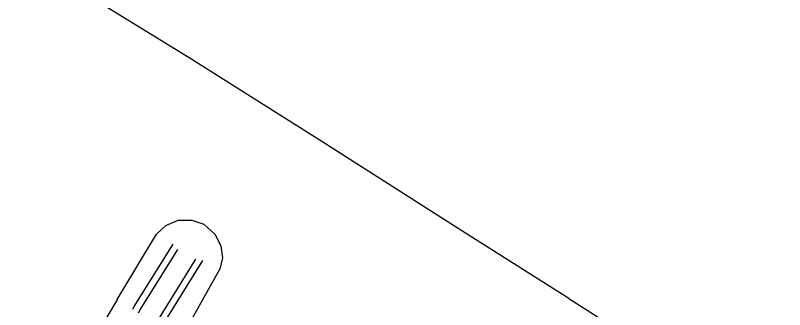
# Model space of a CAD drawing. Extents: x 1762120 to 1766775, y 709485 to 712965.
# Drawn here: x 1766578.7 to 1766656.2, y 709777.8 to 709807.5 of the extents above; entities that cross this region are included whole.
import ezdxf

# ---------------------------------------------------------------- set-up
doc = ezdxf.new("R2010")
doc.units = 0
for name, color, linetype in [('Exist DTM Drainline', 7, 'Continuous'), ('Exist DTM QL2 LIDAR Elevation Point', 7, 'Continuous'), ('Exist DTM Scan Elevation Point', 7, 'Continuous'), ('Exist Roads Curbs', 7, 'Continuous'), ('Exist Roads EOP', 7, 'Continuous'), ('Exist Roads EOT', 7, 'Continuous'), ('PH Exist DTM Breakline', 7, 'Continuous')]:
    doc.layers.add(name, color=color, linetype=linetype)

msp = doc.modelspace()

# ---------------------------------------------------------------- linework, layer by layer
at = {"layer": 'Exist DTM Drainline'}
for points in [[(1766590.517, 709777.894), (1766590.669, 709778.142), (1766594.594, 709784.431)], [(1766593.399, 709776.037), (1766593.697, 709776.509), (1766597.606, 709782.794)]]:
    msp.add_lwpolyline(points, dxfattribs=at)
at = {"layer": 'Exist DTM QL2 LIDAR Elevation Point'}
for p, q in [((1766585.319, 709804.806), (1766585.319, 709804.806)), ((1766585.319, 709794.805), (1766585.319, 709794.805)), ((1766615.323, 709784.804), (1766615.323, 709784.804))]:
    msp.add_line(p, q, dxfattribs=at)
at = {"layer": 'Exist DTM Scan Elevation Point'}
for p, q in [((1766578.75, 709806.25), (1766578.75, 709806.25)), ((1766581.25, 709806.25), (1766581.25, 709806.25)), ((1766583.75, 709806.25), (1766583.75, 709806.25)), ((1766586.25, 709806.25), (1766586.25, 709806.25)), ((1766588.75, 709806.25), (1766588.75, 709806.25)), ((1766593.75, 709806.25), (1766593.75, 709806.25)), ((1766596.25, 709806.25), (1766596.25, 709806.25)), ((1766598.75, 709806.25), (1766598.75, 709806.25)), ((1766601.25, 709806.25), (1766601.25, 709806.25)), ((1766603.75, 709806.25), (1766603.75, 709806.25)), ((1766606.25, 709806.25), (1766606.25, 709806.25)), ((1766608.75, 709806.25), (1766608.75, 709806.25)), ((1766611.25, 709806.25), (1766611.25, 709806.25)), ((1766613.75, 709806.25), (1766613.75, 709806.25)), ((1766616.25, 709806.25), (1766616.25, 709806.25)), ((1766618.75, 709806.25), (1766618.75, 709806.25)), ((1766621.25, 709806.25), (1766621.25, 709806.25)), ((1766623.75, 709806.25), (1766623.75, 709806.25)), ((1766626.25, 709806.25), (1766626.25, 709806.25)), ((1766628.75, 709806.25), (1766628.75, 709806.25)), ((1766631.25, 709806.25), (1766631.25, 709806.25)), ((1766633.75, 709806.25), (1766633.75, 709806.25)), ((1766636.25, 709806.25), (1766636.25, 709806.25)), ((1766638.75, 709806.25), (1766638.75, 709806.25)), ((1766641.25, 709806.25), (1766641.25, 709806.25)), ((1766643.75, 709806.25), (1766643.75, 709806.25)), ((1766646.25, 709806.25), (1766646.25, 709806.25)), ((1766648.75, 709806.25), (1766648.75, 709806.25)), ((1766651.25, 709806.25), (1766651.25, 709806.25)), ((1766653.75, 709806.25), (1766653.75, 709806.25)), ((1766656.25, 709806.25), (1766656.25, 709806.25)), ((1766578.75, 709803.75), (1766578.75, 709803.75)), ((1766581.25, 709803.75), (1766581.25, 709803.75)), ((1766583.75, 709803.75), (1766583.75, 709803.75)), ((1766586.25, 709803.75), (1766586.25, 709803.75)), ((1766588.75, 709803.75), (1766588.75, 709803.75)), ((1766591.25, 709803.75), (1766591.25, 709803.75)), ((1766593.75, 709803.75), (1766593.75, 709803.75)), ((1766596.25, 709803.75), (1766596.25, 709803.75)), ((1766598.75, 709803.75), (1766598.75, 709803.75)), ((1766601.25, 709803.75), (1766601.25, 709803.75)), ((1766603.75, 709803.75), (1766603.75, 709803.75)), ((1766606.25, 709803.75), (1766606.25, 709803.75)), ((1766608.75, 709803.75), (1766608.75, 709803.75)), ((1766611.25, 709803.75), (1766611.25, 709803.75)), ((1766613.75, 709803.75), (1766613.75, 709803.75)), ((1766616.25, 709803.75), (1766616.25, 709803.75)), ((1766618.75, 709803.75), (1766618.75, 709803.75)), ((1766621.25, 709803.75), (1766621.25, 709803.75)), ((1766623.75, 709803.75), (1766623.75, 709803.75)), ((1766626.25, 709803.75), (1766626.25, 709803.75)), ((1766628.75, 709803.75), (1766628.75, 709803.75)), ((1766631.25, 709803.75), (1766631.25, 709803.75)), ((1766633.75, 709803.75), (1766633.75, 709803.75)), ((1766636.25, 709803.75), (1766636.25, 709803.75)), ((1766638.75, 709803.75), (1766638.75, 709803.75)), ((1766641.25, 709803.75), (1766641.25, 709803.75)), ((1766643.75, 709803.75), (1766643.75, 709803.75)), ((1766646.25, 709803.75), (1766646.25, 709803.75)), ((1766648.75, 709803.75), (1766648.75, 709803.75)), ((1766651.25, 709803.75), (1766651.25, 709803.75)), ((1766653.75, 709803.75), (1766653.75, 709803.75)), ((1766656.25, 709803.75), (1766656.25, 709803.75)), ((1766578.75, 709801.25), (1766578.75, 709801.25)), ((1766581.25, 709801.25), (1766581.25, 709801.25)), ((1766583.75, 709801.25), (1766583.75, 709801.25)), ((1766586.25, 709801.25), (1766586.25, 709801.25)), ((1766588.75, 709801.25), (1766588.75, 709801.25)), ((1766591.25, 709801.25), (1766591.25, 709801.25)), ((1766593.75, 709801.25), (1766593.75, 709801.25)), ((1766596.25, 709801.25), (1766596.25, 709801.25)), ((1766601.25, 709801.25), (1766601.25, 709801.25)), ((1766603.75, 709801.25), (1766603.75, 709801.25)), ((1766606.25, 709801.25), (1766606.25, 709801.25)), ((1766608.75, 709801.25), (1766608.75, 709801.25)), ((1766611.25, 709801.25), (1766611.25, 709801.25)), ((1766613.75, 709801.25), (1766613.75, 709801.25)), ((1766616.25, 709801.25), (1766616.25, 709801.25)), ((1766618.75, 709801.25), (1766618.75, 709801.25)), ((1766621.25, 709801.25), (1766621.25, 709801.25)), ((1766623.75, 709801.25), (1766623.75, 709801.25)), ((1766626.25, 709801.25), (1766626.25, 709801.25)), ((1766628.75, 709801.25), (1766628.75, 709801.25)), ((1766631.25, 709801.25), (1766631.25, 709801.25)), ((1766633.75, 709801.25), (1766633.75, 709801.25)), ((1766636.25, 709801.25), (1766636.25, 709801.25)), ((1766638.75, 709801.25), (1766638.75, 709801.25)), ((1766641.25, 709801.25), (1766641.25, 709801.25)), ((1766643.75, 709801.25), (1766643.75, 709801.25)), ((1766646.25, 709801.25), (1766646.25, 709801.25)), ((1766648.75, 709801.25), (1766648.75, 709801.25)), ((1766651.25, 709801.25), (1766651.25, 709801.25)), ((1766653.75, 709801.25), (1766653.75, 709801.25)), ((1766656.25, 709801.25), (1766656.25, 709801.25)), ((1766578.75, 709798.75), (1766578.75, 709798.75)), ((1766581.25, 709798.75), (1766581.25, 709798.75)), ((1766583.75, 709798.75), (1766583.75, 709798.75)), ((1766586.25, 709798.75), (1766586.25, 709798.75)), ((1766588.75, 709798.75), (1766588.75, 709798.75)), ((1766591.25, 709798.75), (1766591.25, 709798.75)), ((1766593.75, 709798.75), (1766593.75, 709798.75)), ((1766596.25, 709798.75), (1766596.25, 709798.75)), ((1766598.75, 709798.75), (1766598.75, 709798.75)), ((1766601.25, 709798.75), (1766601.25, 709798.75)), ((1766606.25, 709798.75), (1766606.25, 709798.75)), ((1766608.75, 709798.75), (1766608.75, 709798.75)), ((1766611.25, 709798.75), (1766611.25, 709798.75)), ((1766613.75, 709798.75), (1766613.75, 709798.75)), ((1766616.25, 709798.75), (1766616.25, 709798.75)), ((1766618.75, 709798.75), (1766618.75, 709798.75)), ((1766621.25, 709798.75), (1766621.25, 709798.75)), ((1766623.75, 709798.75), (1766623.75, 709798.75)), ((1766626.25, 709798.75), (1766626.25, 709798.75)), ((1766628.75, 709798.75), (1766628.75, 709798.75)), ((1766631.25, 709798.75), (1766631.25, 709798.75)), ((1766633.75, 709798.75), (1766633.75, 709798.75)), ((1766636.25, 709798.75), (1766636.25, 709798.75)), ((1766638.75, 709798.75), (1766638.75, 709798.75)), ((1766641.25, 709798.75), (1766641.25, 709798.75)), ((1766643.75, 709798.75), (1766643.75, 709798.75)), ((1766646.25, 709798.75), (1766646.25, 709798.75)), ((1766648.75, 709798.75), (1766648.75, 709798.75)), ((1766651.25, 709798.75), (1766651.25, 709798.75)), ((1766653.75, 709798.75), (1766653.75, 709798.75)), ((1766656.25, 709798.75), (1766656.25, 709798.75)), ((1766578.75, 709796.25), (1766578.75, 709796.25)), ((1766581.25, 709796.25), (1766581.25, 709796.25)), ((1766583.75, 709796.25), (1766583.75, 709796.25)), ((1766586.25, 709796.25), (1766586.25, 709796.25)), ((1766588.75, 709796.25), (1766588.75, 709796.25)), ((1766591.25, 709796.25), (1766591.25, 709796.25)), ((1766593.75, 709796.25), (1766593.75, 709796.25)), ((1766596.25, 709796.25), (1766596.25, 709796.25)), ((1766598.75, 709796.25), (1766598.75, 709796.25)), ((1766601.25, 709796.25), (1766601.25, 709796.25)), ((1766603.75, 709796.25), (1766603.75, 709796.25)), ((1766606.25, 709796.25), (1766606.25, 709796.25)), ((1766608.75, 709796.25), (1766608.75, 709796.25)), ((1766611.25, 709796.25), (1766611.25, 709796.25)), ((1766613.75, 709796.25), (1766613.75, 709796.25)), ((1766616.25, 709796.25), (1766616.25, 709796.25)), ((1766618.75, 709796.25), (1766618.75, 709796.25)), ((1766621.25, 709796.25), (1766621.25, 709796.25)), ((1766623.75, 709796.25), (1766623.75, 709796.25)), ((1766626.25, 709796.25), (1766626.25, 709796.25)), ((1766628.75, 709796.25), (1766628.75, 709796.25)), ((1766631.25, 709796.25), (1766631.25, 709796.25)), ((1766633.75, 709796.25), (1766633.75, 709796.25)), ((1766636.25, 709796.25), (1766636.25, 709796.25)), ((1766638.75, 709796.25), (1766638.75, 709796.25)), ((1766641.25, 709796.25), (1766641.25, 709796.25)), ((1766643.75, 709796.25), (1766643.75, 709796.25)), ((1766646.25, 709796.25), (1766646.25, 709796.25)), ((1766648.75, 709796.25), (1766648.75, 709796.25)), ((1766651.25, 709796.25), (1766651.25, 709796.25)), ((1766653.75, 709796.25), (1766653.75, 709796.25)), ((1766656.25, 709796.25), (1766656.25, 709796.25)), ((1766578.75, 709793.75), (1766578.75, 709793.75)), ((1766581.25, 709793.75), (1766581.25, 709793.75)), ((1766583.75, 709793.75), (1766583.75, 709793.75)), ((1766586.25, 709793.75), (1766586.25, 709793.75)), ((1766588.75, 709793.75), (1766588.75, 709793.75)), ((1766591.25, 709793.75), (1766591.25, 709793.75)), ((1766593.75, 709793.75), (1766593.75, 709793.75)), ((1766596.25, 709793.75), (1766596.25, 709793.75)), ((1766598.75, 709793.75), (1766598.75, 709793.75)), ((1766601.25, 709793.75), (1766601.25, 709793.75)), ((1766603.75, 709793.75), (1766603.75, 709793.75)), ((1766606.25, 709793.75), (1766606.25, 709793.75)), ((1766608.75, 709793.75), (1766608.75, 709793.75)), ((1766613.75, 709793.75), (1766613.75, 709793.75)), ((1766616.25, 709793.75), (1766616.25, 709793.75)), ((1766618.75, 709793.75), (1766618.75, 709793.75)), ((1766621.25, 709793.75), (1766621.25, 709793.75)), ((1766623.75, 709793.75), (1766623.75, 709793.75)), ((1766626.25, 709793.75), (1766626.25, 709793.75)), ((1766628.75, 709793.75), (1766628.75, 709793.75)), ((1766631.25, 709793.75), (1766631.25, 709793.75)), ((1766633.75, 709793.75), (1766633.75, 709793.75)), ((1766636.25, 709793.75), (1766636.25, 709793.75)), ((1766638.75, 709793.75), (1766638.75, 709793.75)), ((1766641.25, 709793.75), (1766641.25, 709793.75)), ((1766643.75, 709793.75), (1766643.75, 709793.75)), ((1766646.25, 709793.75), (1766646.25, 709793.75)), ((1766648.75, 709793.75), (1766648.75, 709793.75)), ((1766651.25, 709793.75), (1766651.25, 709793.75)), ((1766653.75, 709793.75), (1766653.75, 709793.75)), ((1766656.25, 709793.75), (1766656.25, 709793.75)), ((1766578.75, 709791.25), (1766578.75, 709791.25)), ((1766581.25, 709791.25), (1766581.25, 709791.25)), ((1766583.75, 709791.25), (1766583.75, 709791.25)), ((1766586.25, 709791.25), (1766586.25, 709791.25)), ((1766588.75, 709791.25), (1766588.75, 709791.25)), ((1766591.25, 709791.25), (1766591.25, 709791.25)), ((1766593.75, 709791.25), (1766593.75, 709791.25)), ((1766596.25, 709791.25), (1766596.25, 709791.25)), ((1766598.75, 709791.25), (1766598.75, 709791.25)), ((1766601.25, 709791.25), (1766601.25, 709791.25)), ((1766603.75, 709791.25), (1766603.75, 709791.25)), ((1766606.25, 709791.25), (1766606.25, 709791.25)), ((1766608.75, 709791.25), (1766608.75, 709791.25)), ((1766611.25, 709791.25), (1766611.25, 709791.25)), ((1766613.75, 709791.25), (1766613.75, 709791.25)), ((1766616.25, 709791.25), (1766616.25, 709791.25)), ((1766618.75, 709791.25), (1766618.75, 709791.25)), ((1766621.25, 709791.25), (1766621.25, 709791.25)), ((1766623.75, 709791.25), (1766623.75, 709791.25)), ((1766626.25, 709791.25), (1766626.25, 709791.25)), ((1766628.75, 709791.25), (1766628.75, 709791.25)), ((1766631.25, 709791.25), (1766631.25, 709791.25)), ((1766633.75, 709791.25), (1766633.75, 709791.25)), ((1766636.25, 709791.25), (1766636.25, 709791.25)), ((1766638.75, 709791.25), (1766638.75, 709791.25)), ((1766641.25, 709791.25), (1766641.25, 709791.25)), ((1766643.75, 709791.25), (1766643.75, 709791.25)), ((1766646.25, 709791.25), (1766646.25, 709791.25)), ((1766648.75, 709791.25), (1766648.75, 709791.25)), ((1766651.25, 709791.25), (1766651.25, 709791.25)), ((1766653.75, 709791.25), (1766653.75, 709791.25)), ((1766656.25, 709791.25), (1766656.25, 709791.25)), ((1766578.75, 709788.75), (1766578.75, 709788.75)), ((1766581.25, 709788.75), (1766581.25, 709788.75)), ((1766583.75, 709788.75), (1766583.75, 709788.75)), ((1766586.25, 709788.75), (1766586.25, 709788.75)), ((1766588.75, 709788.75), (1766588.75, 709788.75)), ((1766591.25, 709788.75), (1766591.25, 709788.75)), ((1766593.75, 709788.75), (1766593.75, 709788.75)), ((1766596.25, 709788.75), (1766596.25, 709788.75)), ((1766598.75, 709788.75), (1766598.75, 709788.75)), ((1766601.25, 709788.75), (1766601.25, 709788.75)), ((1766603.75, 709788.75), (1766603.75, 709788.75)), ((1766606.25, 709788.75), (1766606.25, 709788.75)), ((1766608.75, 709788.75), (1766608.75, 709788.75)), ((1766611.25, 709788.75), (1766611.25, 709788.75)), ((1766613.75, 709788.75), (1766613.75, 709788.75)), ((1766616.25, 709788.75), (1766616.25, 709788.75)), ((1766621.25, 709788.75), (1766621.25, 709788.75)), ((1766623.75, 709788.75), (1766623.75, 709788.75)), ((1766626.25, 709788.75), (1766626.25, 709788.75)), ((1766628.75, 709788.75), (1766628.75, 709788.75)), ((1766631.25, 709788.75), (1766631.25, 709788.75)), ((1766633.75, 709788.75), (1766633.75, 709788.75)), ((1766636.25, 709788.75), (1766636.25, 709788.75)), ((1766638.75, 709788.75), (1766638.75, 709788.75)), ((1766641.25, 709788.75), (1766641.25, 709788.75)), ((1766643.75, 709788.75), (1766643.75, 709788.75)), ((1766646.25, 709788.75), (1766646.25, 709788.75)), ((1766648.75, 709788.75), (1766648.75, 709788.75)), ((1766651.25, 709788.75), (1766651.25, 709788.75)), ((1766653.75, 709788.75), (1766653.75, 709788.75)), ((1766656.25, 709788.75), (1766656.25, 709788.75)), ((1766578.75, 709786.25), (1766578.75, 709786.25)), ((1766581.25, 709786.25), (1766581.25, 709786.25)), ((1766583.75, 709786.25), (1766583.75, 709786.25)), ((1766586.25, 709786.25), (1766586.25, 709786.25)), ((1766588.75, 709786.25), (1766588.75, 709786.25)), ((1766591.25, 709786.25), (1766591.25, 709786.25)), ((1766598.75, 709786.25), (1766598.75, 709786.25)), ((1766601.25, 709786.25), (1766601.25, 709786.25)), ((1766603.75, 709786.25), (1766603.75, 709786.25)), ((1766606.25, 709786.25), (1766606.25, 709786.25)), ((1766608.75, 709786.25), (1766608.75, 709786.25)), ((1766611.25, 709786.25), (1766611.25, 709786.25)), ((1766613.75, 709786.25), (1766613.75, 709786.25)), ((1766616.25, 709786.25), (1766616.25, 709786.25)), ((1766618.75, 709786.25), (1766618.75, 709786.25)), ((1766621.25, 709786.25), (1766621.25, 709786.25)), ((1766626.25, 709786.25), (1766626.25, 709786.25)), ((1766628.75, 709786.25), (1766628.75, 709786.25)), ((1766631.25, 709786.25), (1766631.25, 709786.25)), ((1766633.75, 709786.25), (1766633.75, 709786.25)), ((1766636.25, 709786.25), (1766636.25, 709786.25)), ((1766638.75, 709786.25), (1766638.75, 709786.25)), ((1766641.25, 709786.25), (1766641.25, 709786.25)), ((1766643.75, 709786.25), (1766643.75, 709786.25)), ((1766646.25, 709786.25), (1766646.25, 709786.25)), ((1766648.75, 709786.25), (1766648.75, 709786.25)), ((1766651.25, 709786.25), (1766651.25, 709786.25)), ((1766653.75, 709786.25), (1766653.75, 709786.25)), ((1766656.25, 709786.25), (1766656.25, 709786.25)), ((1766581.25, 709783.75), (1766581.25, 709783.75)), ((1766583.75, 709783.75), (1766583.75, 709783.75)), ((1766586.25, 709783.75), (1766586.25, 709783.75)), ((1766588.75, 709783.75), (1766588.75, 709783.75)), ((1766591.25, 709783.75), (1766591.25, 709783.75)), ((1766601.25, 709783.75), (1766601.25, 709783.75)), ((1766603.75, 709783.75), (1766603.75, 709783.75)), ((1766606.25, 709783.75), (1766606.25, 709783.75)), ((1766608.75, 709783.75), (1766608.75, 709783.75)), ((1766611.25, 709783.75), (1766611.25, 709783.75)), ((1766613.75, 709783.75), (1766613.75, 709783.75)), ((1766616.25, 709783.75), (1766616.25, 709783.75)), ((1766618.75, 709783.75), (1766618.75, 709783.75)), ((1766621.25, 709783.75), (1766621.25, 709783.75)), ((1766623.75, 709783.75), (1766623.75, 709783.75)), ((1766628.75, 709783.75), (1766628.75, 709783.75)), ((1766631.25, 709783.75), (1766631.25, 709783.75)), ((1766633.75, 709783.75), (1766633.75, 709783.75)), ((1766636.25, 709783.75), (1766636.25, 709783.75)), ((1766638.75, 709783.75), (1766638.75, 709783.75)), ((1766641.25, 709783.75), (1766641.25, 709783.75)), ((1766643.75, 709783.75), (1766643.75, 709783.75)), ((1766646.25, 709783.75), (1766646.25, 709783.75)), ((1766648.75, 709783.75), (1766648.75, 709783.75)), ((1766651.25, 709783.75), (1766651.25, 709783.75)), ((1766653.75, 709783.75), (1766653.75, 709783.75)), ((1766656.25, 709783.75), (1766656.25, 709783.75)), ((1766586.25, 709781.25), (1766586.25, 709781.25)), ((1766588.75, 709781.25), (1766588.75, 709781.25)), ((1766601.25, 709781.25), (1766601.25, 709781.25)), ((1766603.75, 709781.25), (1766603.75, 709781.25)), ((1766606.25, 709781.25), (1766606.25, 709781.25)), ((1766608.75, 709781.25), (1766608.75, 709781.25)), ((1766611.25, 709781.25), (1766611.25, 709781.25)), ((1766613.75, 709781.25), (1766613.75, 709781.25)), ((1766616.25, 709781.25), (1766616.25, 709781.25)), ((1766618.75, 709781.25), (1766618.75, 709781.25)), ((1766621.25, 709781.25), (1766621.25, 709781.25)), ((1766623.75, 709781.25), (1766623.75, 709781.25)), ((1766626.25, 709781.25), (1766626.25, 709781.25)), ((1766628.75, 709781.25), (1766628.75, 709781.25)), ((1766633.75, 709781.25), (1766633.75, 709781.25)), ((1766636.25, 709781.25), (1766636.25, 709781.25)), ((1766638.75, 709781.25), (1766638.75, 709781.25)), ((1766641.25, 709781.25), (1766641.25, 709781.25)), ((1766643.75, 709781.25), (1766643.75, 709781.25)), ((1766646.25, 709781.25), (1766646.25, 709781.25)), ((1766648.75, 709781.25), (1766648.75, 709781.25)), ((1766651.25, 709781.25), (1766651.25, 709781.25)), ((1766653.75, 709781.25), (1766653.75, 709781.25)), ((1766656.25, 709781.25), (1766656.25, 709781.25)), ((1766598.75, 709778.75), (1766598.75, 709778.75)), ((1766601.25, 709778.75), (1766601.25, 709778.75)), ((1766603.75, 709778.75), (1766603.75, 709778.75)), ((1766606.25, 709778.75), (1766606.25, 709778.75)), ((1766608.75, 709778.75), (1766608.75, 709778.75)), ((1766611.25, 709778.75), (1766611.25, 709778.75)), ((1766613.75, 709778.75), (1766613.75, 709778.75)), ((1766616.25, 709778.75), (1766616.25, 709778.75)), ((1766618.75, 709778.75), (1766618.75, 709778.75)), ((1766621.25, 709778.75), (1766621.25, 709778.75)), ((1766623.75, 709778.75), (1766623.75, 709778.75)), ((1766626.25, 709778.75), (1766626.25, 709778.75)), ((1766628.75, 709778.75), (1766628.75, 709778.75)), ((1766631.25, 709778.75), (1766631.25, 709778.75)), ((1766633.75, 709778.75), (1766633.75, 709778.75)), ((1766636.25, 709778.75), (1766636.25, 709778.75)), ((1766638.75, 709778.75), (1766638.75, 709778.75)), ((1766641.25, 709778.75), (1766641.25, 709778.75)), ((1766643.75, 709778.75), (1766643.75, 709778.75)), ((1766646.25, 709778.75), (1766646.25, 709778.75)), ((1766648.75, 709778.75), (1766648.75, 709778.75)), ((1766651.25, 709778.75), (1766651.25, 709778.75)), ((1766653.75, 709778.75), (1766653.75, 709778.75)), ((1766656.25, 709778.75), (1766656.25, 709778.75))]:
    msp.add_line(p, q, dxfattribs=at)
at = {"layer": 'Exist Roads Curbs'}
for points in [[(1766591.099, 709777.52), (1766591.289, 709777.833), (1766595.057, 709783.911)], [(1766592.843, 709776.395), (1766593.133, 709776.839), (1766596.889, 709782.937)]]:
    msp.add_lwpolyline(points, dxfattribs=at)
at = {"layer": 'Exist Roads EOP'}
for points in [[(1766588.968, 709778.892), (1766589.045, 709779.017), (1766592.922, 709785.437), (1766593.851, 709786.31), (1766595.116, 709786.836), (1766596.469, 709786.864), (1766597.698, 709786.432), (1766598.813, 709785.45), (1766599.411, 709784.263), (1766599.558, 709783.063), (1766599.322, 709781.925)], [(1766595.309, 709774.807), (1766595.685, 709775.437), (1766599.322, 709781.925)]]:
    msp.add_lwpolyline(points, dxfattribs=at)
at = {"layer": 'Exist Roads EOT'}
for points in [[(1766634.501, 709778.975), (1766624.086, 709785.534), (1766609.311, 709794.933), (1766596.211, 709803.183), (1766584.272, 709810.555), (1766571.491, 709818.411), (1766560.376, 709825.038)], [(1766634.501, 709778.975), (1766637.086, 709777.314), (1766648.587, 709769.761)]]:
    msp.add_lwpolyline(points, dxfattribs=at)
at = {"layer": 'PH Exist DTM Breakline'}
msp.add_lwpolyline([(1766588.984, 709778.882), (1766587.834, 709776.997), (1766582.43, 709768.549), (1766577.055, 709759.733), (1766576.941, 709759.555), (1766563.238, 709737.474)], dxfattribs=at)

doc.saveas('drawing.dxf')
